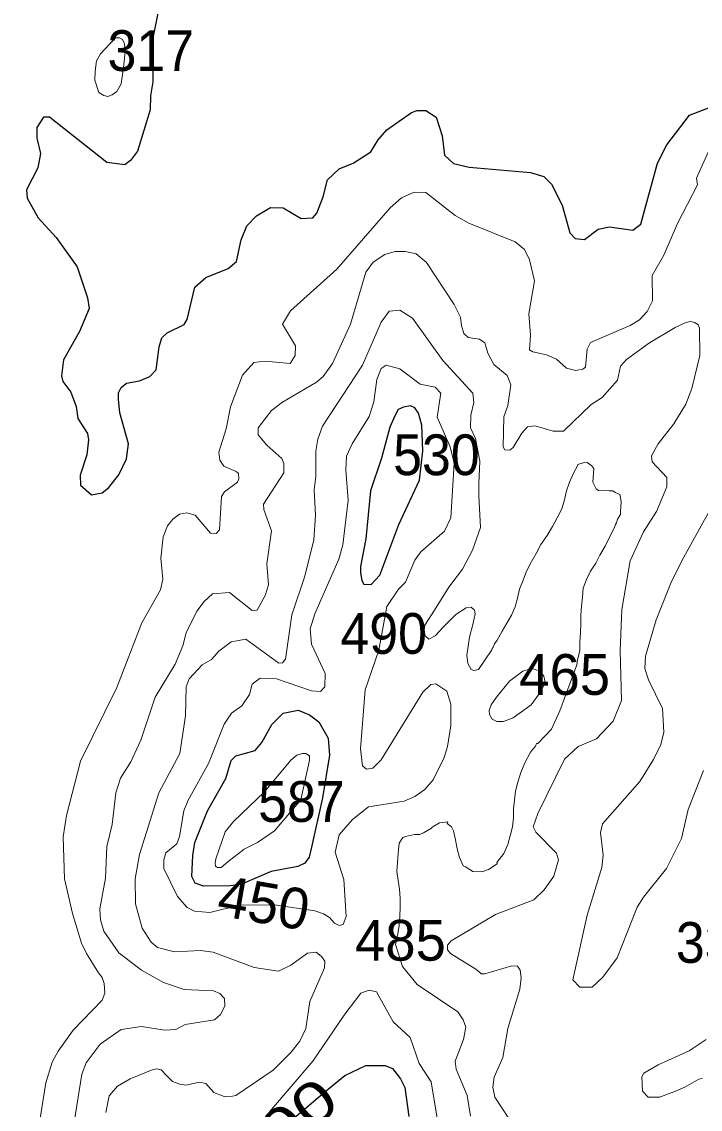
# Model space of a CAD drawing. Extents: x 499.9 to 555.3, y 9281.5 to 9336.8.
# Drawn here: x 529.847 to 532.51, y 9286.554 to 9290.821 of the extents above; entities that cross this region are included whole.
import ezdxf
from ezdxf.enums import TextEntityAlignment as Align

# ---------------------------------------------------------------- set-up
doc = ezdxf.new("R2010")
doc.units = 0
doc.header["$LTSCALE"] = 0.064
doc.layers.add('1', color=7, linetype='Continuous', lineweight=25)
doc.layers.add('2', color=7, linetype='Continuous', lineweight=13)
doc.layers.add('21', color=7, linetype='Continuous')
doc.layers.add('61', color=7, linetype='Continuous')

msp = doc.modelspace()

# ---------------------------------------------------------------- linework, layer by layer
at = {"layer": '1'}
for points in [[(530.4291, 9291.0863), (530.3602, 9290.7522), (530.3615, 9290.5855), (530.3522, 9290.5314), (530.3517, 9290.4757), (530.3021, 9290.3143), (530.2744, 9290.2766), (530.2523, 9290.2606), (530.1818, 9290.2697), (529.9566, 9290.4475), (529.9327, 9290.4477), (529.9064, 9290.4062), (529.9066, 9290.3642), (529.9205, 9290.3046), (529.9112, 9290.2481), (529.8667, 9290.1621), (529.8687, 9290.1288), (529.9123, 9290.0523), (529.9825, 9289.975), (530.065, 9289.8596), (530.1052, 9289.7381), (530.1126, 9289.6968), (530.0745, 9289.6067), (530.0107, 9289.4947), (530.0036, 9289.4325), (530.0088, 9289.4095), (530.0399, 9289.368), (530.0604, 9289.3122), (530.068, 9289.2653), (530.1056, 9289.2064), (530.11, 9289.1809), (530.1024, 9289.1225), (530.077, 9289.043), (530.0781, 9289.0029), (530.1207, 9288.9652), (530.1633, 9288.9724), (530.188, 9288.9932), (530.2289, 9289.0434), (530.2585, 9289.1061), (530.2658, 9289.1658), (530.2326, 9289.2869), (530.2265, 9289.3412), (530.2269, 9289.3659), (530.2375, 9289.3864), (530.2588, 9289.4031), (530.3099, 9289.4119), (530.3496, 9289.429), (530.3752, 9289.4557), (530.3865, 9289.5456), (530.3973, 9289.5813), (530.4175, 9289.6007), (530.4842, 9289.6337), (530.4964, 9289.6534), (530.5262, 9289.7798), (530.5695, 9289.8185), (530.6568, 9289.8539), (530.6902, 9289.8808), (530.7084, 9289.9663), (530.731, 9290.0211), (530.7691, 9290.0593), (530.823, 9290.0932), (530.873, 9290.0909), (530.9433, 9290.0501), (530.9889, 9290.0524), (531.0057, 9290.071), (531.0297, 9290.1351), (531.0475, 9290.2009)], [(531.2799, 9290.3968), (531.3761, 9290.4655), (531.3984, 9290.4731), (531.4334, 9290.4731), (531.4736, 9290.4476), (531.4964, 9290.3738), (531.5063, 9290.2983), (531.5411, 9290.265), (531.6023, 9290.2505), (531.8433, 9290.2296), (531.8963, 9290.2148), (531.9262, 9290.1846), (531.9681, 9290.1017), (531.9974, 9289.993), (532.0183, 9289.9707), (532.0554, 9289.9675), (532.1094, 9290.0073), (532.1535, 9290.0163), (532.2444, 9290.0037), (532.276, 9290.027), (532.3419, 9290.2672), (532.3778, 9290.3384), (532.4672, 9290.4555), (532.7498, 9290.5636)], [(531.0475, 9290.2009), (531.0922, 9290.2438), (531.1477, 9290.2664), (531.217, 9290.3106), (531.2454, 9290.3577), (531.2799, 9290.3968)], [(530.8626, 9286.475), (531.0372, 9286.6231), (531.1155, 9286.6874), (531.1972, 9286.7265), (531.2731, 9286.7256), (531.302, 9286.7138), (531.3334, 9286.6732), (531.3499, 9286.6399), (531.366, 9286.5254)]]:
    msp.add_lwpolyline(points, dxfattribs=at)
for points in [[(531.327, 9288.8483), (531.408, 9289.0229), (531.4211, 9289.138), (531.4167, 9289.2387), (531.4035, 9289.286), (531.3893, 9289.3066), (531.3723, 9289.3141), (531.3456, 9289.3087), (531.3245, 9289.2997), (531.3131, 9289.2777), (531.2921, 9289.2306), (531.2592, 9289.1093), (531.2156, 9288.9807), (531.1971, 9288.7926), (531.1765, 9288.6844), (531.1767, 9288.659), (531.1822, 9288.6286), (531.1897, 9288.6149), (531.2183, 9288.6135), (531.2527, 9288.6495)], [(531.0279, 9287.7768), (530.9844, 9287.5825), (530.9755, 9287.5439), (530.958, 9287.5205), (530.9309, 9287.5065), (530.8261, 9287.4879), (530.7071, 9287.4357), (530.6657, 9287.4307), (530.56, 9287.4292), (530.5278, 9287.4415), (530.515, 9287.4679), (530.5192, 9287.5501), (530.5261, 9287.6009), (530.5761, 9287.7255), (530.6476, 9287.8528), (530.6685, 9287.9225), (530.6879, 9287.9416), (530.7631, 9287.9626), (530.7896, 9287.9937), (530.8285, 9288.0642), (530.8735, 9288.1091), (530.9321, 9288.1206), (530.977, 9288.1023), (531.0129, 9288.0739), (531.0502, 9288.0102), (531.0552, 9287.9439)]]:
    msp.add_lwpolyline(points, close=True, dxfattribs=at)
at = {"layer": '2'}
for points in [[(530.2157, 9290.7579), (530.1914, 9290.7336), (530.156, 9290.6961), (530.1408, 9290.6678), (530.1358, 9290.6273), (530.1348, 9290.5919), (530.1499, 9290.5443), (530.1692, 9290.5322), (530.1854, 9290.5282), (530.2026, 9290.5342), (530.2208, 9290.5474), (530.237, 9290.5777), (530.2471, 9290.6415), (530.2532, 9290.7022), (530.2501, 9290.7346), (530.243, 9290.7518), (530.2309, 9290.7579), (530.2248, 9290.7589)], [(531.5057, 9288.8221), (531.531, 9288.8748), (531.5444, 9289.0895), (531.5278, 9289.153), (531.4776, 9289.2693), (531.4912, 9289.3639), (531.4691, 9289.3875), (531.4106, 9289.3991), (531.3309, 9289.46), (531.2768, 9289.4736), (531.2573, 9289.4604), (531.2403, 9289.4173), (531.2288, 9289.3305), (531.2111, 9289.2726), (531.1435, 9289.1656), (531.121, 9289.1171), (531.1193, 9289.0617), (531.1286, 9288.9447), (531.1076, 9288.7688), (531.0918, 9288.7123), (530.9975, 9288.4982), (530.9796, 9288.439), (530.9841, 9288.3791), (531.0377, 9288.2648), (531.0361, 9288.2123), (531.0196, 9288.1932), (530.9839, 9288.1967), (530.847, 9288.2434), (530.7829, 9288.2462), (530.7513, 9288.2218), (530.7405, 9288.1823), (530.7104, 9288.1376), (530.6705, 9288.1081), (530.6411, 9288.0652), (530.5796, 9287.9109), (530.5001, 9287.7676), (530.4833, 9287.7259), (530.4663, 9287.6245), (530.4555, 9287.5954), (530.4128, 9287.5607), (530.4047, 9287.5329), (530.4047, 9287.4994), (530.4583, 9287.3896), (530.4967, 9287.3466), (530.5247, 9287.3316), (530.5853, 9287.3268), (530.7015, 9287.3557), (530.8393, 9287.3569), (530.9972, 9287.3332), (531.0312, 9287.321), (531.0553, 9287.3062), (531.0747, 9287.2849), (531.0933, 9287.2755), (531.109, 9287.2798), (531.1203, 9287.3103), (531.1113, 9287.4562), (531.0767, 9287.5633), (531.0922, 9287.6315), (531.1457, 9287.6911), (531.2082, 9287.7416), (531.3474, 9287.7632), (531.3897, 9287.782), (531.4294, 9287.8091), (531.4621, 9287.8473), (531.505, 9287.9347), (531.5185, 9287.9777), (531.5313, 9288.0604), (531.5311, 9288.144), (531.5156, 9288.1952), (531.4725, 9288.2242), (531.4519, 9288.2209), (531.4216, 9288.1908), (531.257, 9287.9253), (531.2254, 9287.8931), (531.2005, 9287.889), (531.185, 9287.9025), (531.1766, 9287.9689), (531.1955, 9288.1998), (531.2486, 9288.3556), (531.2793, 9288.5276), (531.3251, 9288.5957), (531.3529, 9288.6225), (531.3895, 9288.7091), (531.4137, 9288.7415)], [(531.7605, 9288.2335), (531.7095, 9288.1718), (531.6897, 9288.1413), (531.6813, 9288.1185), (531.6828, 9288.1033), (531.6935, 9288.085), (531.711, 9288.0759), (531.7377, 9288.0759), (531.7757, 9288.0903), (531.8465, 9288.1406), (531.8846, 9288.1939), (531.896, 9288.2175), (531.8998, 9288.235), (531.896, 9288.2532), (531.8815, 9288.2715), (531.8556, 9288.2829), (531.8381, 9288.2814), (531.8138, 9288.273)], [(530.772, 9287.6006), (530.8394, 9287.6473), (530.9425, 9287.7685), (530.9768, 9287.9237), (530.9762, 9287.9416), (530.9619, 9287.9506), (530.9495, 9287.95), (530.9267, 9287.9441), (530.9032, 9287.9239), (530.8005, 9287.7992), (530.6784, 9287.6829), (530.645, 9287.6435), (530.609, 9287.5375), (530.6062, 9287.5194), (530.6083, 9287.5077), (530.616, 9287.5034), (530.6294, 9287.5032), (530.6566, 9287.5247), (530.7206, 9287.5745)]]:
    msp.add_lwpolyline(points, close=True, dxfattribs=at)
for points in [[(531.8371, 9289.6751), (531.8431, 9289.5923), (531.8398, 9289.534), (531.8532, 9289.5259), (531.9069, 9289.515), (531.9452, 9289.4975), (531.9842, 9289.4626), (532.0208, 9289.4533), (532.0492, 9289.4585), (532.0596, 9289.4667), (532.0661, 9289.5365), (532.0795, 9289.5632), (532.2341, 9289.6294), (532.2713, 9289.6521), (532.3015, 9289.6839), (532.3221, 9289.726), (532.3209, 9289.8262), (532.3661, 9289.9052), (532.4207, 9290.0301), (532.4987, 9290.1822), (532.4947, 9290.2073), (532.54, 9290.3098)], [(529.8475, 9286.0678), (529.9415, 9286.6575), (529.9666, 9286.7388), (529.9902, 9286.7824), (530.0486, 9286.8642), (530.1255, 9286.943), (530.1631, 9286.9818), (530.1739, 9287.0094), (530.1705, 9287.0482), (530.1629, 9287.0718), (530.149, 9287.0895), (530.1011, 9287.1652), (530.0825, 9287.206), (530.0471, 9287.3228), (530.0157, 9287.459), (530.0101, 9287.623), (530.0226, 9287.7071), (530.078, 9287.9197), (530.2211, 9288.2095), (530.3192, 9288.4626), (530.3919, 9288.5928), (530.4013, 9288.6342), (530.3934, 9288.717), (530.402, 9288.8007), (530.419, 9288.8434), (530.4404, 9288.8694), (530.4659, 9288.8895), (530.4954, 9288.8947), (530.5275, 9288.8858), (530.5877, 9288.8152), (530.6097, 9288.8137), (530.6231, 9288.8281), (530.6306, 9288.959), (530.6433, 9288.9772), (530.6935, 9289.0151), (530.699, 9289.0284), (530.6974, 9289.0486), (530.6893, 9289.0567), (530.6399, 9289.078), (530.6246, 9289.1009), (530.6212, 9289.1324), (530.6494, 9289.2247), (530.6661, 9289.3099), (530.713, 9289.4349), (530.7587, 9289.4849), (530.8021, 9289.4894), (530.9004, 9289.4799), (530.9198, 9289.5115), (530.9216, 9289.5494), (530.8711, 9289.6348), (530.9017, 9289.6875), (531.0836, 9289.8504), (531.2927, 9290.0912), (531.3372, 9290.1309), (531.3869, 9290.153), (531.4326, 9290.1514), (531.5474, 9290.0616), (531.6017, 9290.0317)], [(531.6017, 9290.0317), (531.7828, 9289.9575), (531.8203, 9289.9277), (531.84, 9289.8876), (531.859, 9289.8048), (531.8371, 9289.6751)], [(531.0668, 9289.4811), (531.1372, 9289.6346), (531.197, 9289.8391), (531.2262, 9289.8781), (531.2721, 9289.9087), (531.3125, 9289.9194), (531.3524, 9289.9194), (531.3951, 9289.9108), (531.4354, 9289.8765), (531.544, 9289.7125), (531.5692, 9289.662), (531.573, 9289.6298), (531.5825, 9289.5988), (531.5985, 9289.5827), (531.6251, 9289.5787), (531.6438, 9289.5763), (531.6638, 9289.5619), (531.6766, 9289.5209), (531.7002, 9289.4771), (531.7516, 9289.4338), (531.7666, 9289.3966), (531.7542, 9289.3154), (531.7383, 9289.2714), (531.7369, 9289.1536), (531.7431, 9289.1416), (531.7619, 9289.1411), (531.7753, 9289.151), (531.8101, 9289.2077), (531.8324, 9289.2323), (531.8616, 9289.2353), (531.9331, 9289.2147), (531.9735, 9289.2153), (532.0814, 9289.3198), (532.1249, 9289.3465), (532.1854, 9289.415), (532.1969, 9289.4705), (532.2203, 9289.4966), (532.3098, 9289.562), (532.411, 9289.6214), (532.4524, 9289.6409), (532.472, 9289.6459), (532.4877, 9289.642), (532.5009, 9289.632), (532.5069, 9289.6192), (532.5084, 9289.5121), (532.4768, 9289.3821), (532.4528, 9289.321), (532.4063, 9289.244), (532.3447, 9289.1649), (532.3187, 9289.1179), (532.3205, 9289.0948), (532.3779, 9289.0335), (532.3782, 9288.997), (532.3374, 9288.8993), (532.287, 9288.8205), (532.2348, 9288.7059), (532.2013, 9288.5149), (532.195, 9288.3546), (532.2007, 9288.1585), (532.1683, 9288.0774), (532.1028, 9288.0081), (532.0312, 9287.9776), (531.977, 9287.9283), (531.8723, 9287.7142), (531.8539, 9287.6628), (531.8645, 9287.6412), (531.9455, 9287.5593), (531.9529, 9287.5334), (531.9357, 9287.4694), (531.8969, 9287.4155), (531.8569, 9287.3758), (531.7065, 9287.3187), (531.5326, 9287.2147), (531.5176, 9287.1981), (531.5176, 9287.1805), (531.5291, 9287.1656), (531.6286, 9287.1039), (531.643, 9287.0922), (531.6506, 9287.0863), (531.6645, 9287.0862), (531.7703, 9287.1171), (531.7923, 9287.1154), (531.8036, 9287.1007), (531.8073, 9287.0696), (531.8017, 9287.0256), (531.7544, 9286.8707), (531.7354, 9286.7572), (531.7004, 9286.6797), (531.6955, 9286.641), (531.704, 9286.6015), (531.7865, 9286.4767)], [(530.8335, 9286.7072), (530.9037, 9286.7771), (530.9388, 9286.8216), (530.9615, 9286.8708), (530.9775, 9286.9767), (531.0348, 9287.1094), (531.037, 9287.1354), (531.024, 9287.1542), (531.0021, 9287.1705), (530.9682, 9287.1669), (530.9027, 9287.1199), (530.8547, 9287.0961), (530.7592, 9287.1109), (530.5979, 9287.1708), (530.5485, 9287.177), (530.4467, 9287.1724), (530.3807, 9287.1885), (530.3547, 9287.2097), (530.3203, 9287.2647), (530.2937, 9287.3598), (530.293, 9287.4581), (530.3089, 9287.5535), (530.3852, 9287.7955), (530.4682, 9287.9498), (530.4904, 9288.0986), (530.4925, 9288.2123), (530.5049, 9288.2435), (530.5552, 9288.2985), (530.5921, 9288.3185), (530.6211, 9288.3523), (530.6688, 9288.3881), (530.7266, 9288.3989), (530.8559, 9288.3047), (530.8707, 9288.3059), (530.8817, 9288.3199), (530.9076, 9288.4942), (530.9583, 9288.6461), (530.9931, 9288.7887), (530.9997, 9288.8849), (530.9951, 9288.9844), (531.0014, 9289.0365), (531.0015, 9289.1371), (531.0094, 9289.1841), (531.0269, 9289.235), (531.1844, 9289.4739), (531.257, 9289.6426), (531.2893, 9289.6863), (531.3308, 9289.6899), (531.381, 9289.6588), (531.5001, 9289.4923), (531.617, 9289.3638), (531.6218, 9289.3273), (531.6096, 9289.2772), (531.6082, 9289.228), (531.6283, 9289.1856), (531.6445, 9289.0975), (531.6404, 9289.0099), (531.6404, 9288.9618), (531.648, 9288.8371), (531.6164, 9288.7484), (531.5773, 9288.6732), (531.5231, 9288.6026), (531.4675, 9288.5124), (531.4296, 9288.4544), (531.4269, 9288.4327), (531.4305, 9288.4115), (531.4444, 9288.3989), (531.469, 9288.4117), (531.5006, 9288.4463), (531.5502, 9288.4959), (531.5908, 9288.5214), (531.6104, 9288.5244), (531.6241, 9288.513), (531.6266, 9288.4978), (531.619, 9288.4622), (531.6044, 9288.4072), (531.5938, 9288.3365), (531.5983, 9288.3035), (531.6104, 9288.2794), (531.6209, 9288.2764), (531.6393, 9288.2805), (531.6916, 9288.3576), (531.6937, 9288.3629), (531.6969, 9288.3677), (531.7017, 9288.3804), (531.7128, 9288.3948), (531.7319, 9288.4298), (531.751, 9288.4616), (531.7685, 9288.4935), (531.7829, 9288.5253), (531.7924, 9288.5603), (531.8004, 9288.5953), (531.8147, 9288.6303), (531.8274, 9288.6653), (531.8465, 9288.7004)], [(530.7747, 9289.2284), (530.8279, 9289.2955), (530.8699, 9289.3293), (531.0035, 9289.4074), (531.0298, 9289.4293), (531.0668, 9289.4811)], [(530.0039, 9286.1921), (530.0831, 9286.6917), (530.1008, 9286.7362), (530.155, 9286.8096), (530.2375, 9286.8667), (530.3168, 9286.8794), (530.4077, 9286.8653), (530.4514, 9286.8669), (530.488, 9286.8875), (530.6042, 9286.905), (530.627, 9286.9265), (530.6445, 9286.9592), (530.6426, 9286.9894), (530.6252, 9287.0086), (530.5992, 9287.019), (530.4841, 9287.0237), (530.4039, 9287.0518), (530.3169, 9287.1002), (530.2279, 9287.1676), (530.1699, 9287.2535), (530.1562, 9287.2973), (530.1534, 9287.3412), (530.1767, 9287.4613), (530.1812, 9287.586), (530.2022, 9287.6714), (530.2168, 9287.7962), (530.2354, 9287.8538), (530.2755, 9287.9173), (530.315, 9288.0025), (530.3709, 9288.1712), (530.4498, 9288.3009), (530.4795, 9288.3733), (530.4921, 9288.4233), (530.5341, 9288.5091), (530.5633, 9288.5469), (530.5964, 9288.5761), (530.6623, 9288.5822), (530.7514, 9288.5109), (530.7712, 9288.5122), (530.8025, 9288.5705), (530.8151, 9288.6119), (530.8088, 9288.6939), (530.8276, 9288.8244), (530.7978, 9288.9072), (530.7962, 9288.9287), (530.8753, 9289.0517), (530.8756, 9289.0878), (530.8685, 9289.1082), (530.8093, 9289.1597), (530.7751, 9289.2002), (530.7747, 9289.2284)], [(531.9484, 9288.8754), (531.9659, 9288.9104), (531.977, 9288.9455), (531.985, 9288.9805), (531.9961, 9289.0155), (532.012, 9289.0505), (532.02, 9289.0648), (532.025, 9289.0738), (532.0295, 9289.0839), (532.0503, 9289.0903), (532.0662, 9289.0923), (532.0837, 9289.0791), (532.0852, 9289.0759), (532.0916, 9289.068), (532.0884, 9289.0155), (532.1012, 9288.9884), (532.1107, 9288.982), (532.1521, 9288.9804), (532.1665, 9288.9804), (532.176, 9288.9741), (532.1935, 9288.9661), (532.1967, 9288.955), (532.1998, 9288.9359), (532.1967, 9288.9009), (532.1967, 9288.8881), (532.1855, 9288.8691), (532.1824, 9288.8611), (532.1808, 9288.8547), (532.1776, 9288.8483), (532.1712, 9288.834), (532.1537, 9288.799), (532.1362, 9288.764), (532.1155, 9288.729), (532.0996, 9288.6972), (532.0789, 9288.6653), (532.063, 9288.6335), (532.0502, 9288.5985), (532.047, 9288.5635), (532.0439, 9288.5285), (532.0407, 9288.4935), (532.0407, 9288.4584), (532.0391, 9288.4234), (532.0375, 9288.3884), (532.0375, 9288.3534), (532.028, 9288.3184), (532.0248, 9288.2977), (531.9586, 9288.1173), (531.9255, 9288.0451), (531.8728, 9287.9895), (531.8672, 9287.9889), (531.8625, 9287.9794), (531.8433, 9287.9555), (531.8211, 9287.9141), (531.8051, 9287.8759), (531.794, 9287.8377), (531.7844, 9287.8027), (531.7813, 9287.7677), (531.7765, 9287.7327), (531.7765, 9287.6977), (531.7733, 9287.6627), (531.7638, 9287.6276), (531.7542, 9287.5926), (531.7383, 9287.5576), (531.7112, 9287.5226), (531.7128, 9287.5178), (531.6794, 9287.4955), (531.6524, 9287.486), (531.6174, 9287.4876), (531.5887, 9287.5051), (531.5791, 9287.5098), (531.5648, 9287.5417), (531.5553, 9287.5767), (531.5489, 9287.6117), (531.5409, 9287.6467), (531.533, 9287.6627), (531.5171, 9287.6753), (531.5187, 9287.6817), (531.4869, 9287.6786), (531.4582, 9287.661), (531.455, 9287.6579), (531.4232, 9287.6388), (531.4089, 9287.6324), (531.3882, 9287.6324), (531.3532, 9287.6244), (531.342, 9287.6212), (531.3277, 9287.5989), (531.3245, 9287.5576), (531.3213, 9287.5226), (531.3197, 9287.4876), (531.3245, 9287.4526), (531.3293, 9287.4176), (531.3324, 9287.3825), (531.3324, 9287.3475), (531.3309, 9287.3125), (531.3277, 9287.2743)], [(532.5664, 9288.9409), (532.4382, 9288.7091), (532.3943, 9288.6182), (532.3369, 9288.4751), (532.2941, 9288.3328), (532.2923, 9288.2833), (532.3059, 9288.2389), (532.362, 9288.1273), (532.367, 9288.0337), (532.3546, 9287.9859), (532.3265, 9287.9267), (532.2725, 9287.8402), (532.1265, 9287.6744), (532.1188, 9287.6403), (532.128, 9287.5519), (532.1232, 9287.5035), (532.0664, 9287.3164), (532.0093, 9287.062), (532.0367, 9287.0335), (532.0854, 9287.0339), (532.1271, 9287.0724), (532.183, 9287.1488), (532.2615, 9287.3467), (532.2869, 9287.3871), (532.3775, 9287.4996), (532.4359, 9287.6165), (532.4627, 9287.7302), (532.522, 9287.8831)], [(531.8465, 9288.7004), (531.8656, 9288.7354), (531.8847, 9288.7704), (531.9086, 9288.8054), (531.9293, 9288.8404), (531.9484, 9288.8754)], [(531.3277, 9287.2743), (531.3213, 9287.2361), (531.3133, 9287.2011), (531.3419, 9287.1145), (531.3991, 9287.0439), (531.5579, 9286.9368)], [(531.485, 9286.4718), (531.4534, 9286.6623), (531.407, 9286.7339), (531.3712, 9286.8365), (531.3046, 9286.897), (531.2392, 9287.0154), (531.2103, 9287.022), (531.1784, 9287.0095), (531.1148, 9286.9278), (530.9891, 9286.7433), (530.8196, 9286.5441)], [(531.5579, 9286.9368), (531.5797, 9286.9055), (531.5897, 9286.8767), (531.5805, 9286.8287), (531.5475, 9286.7429), (531.5515, 9286.7111), (531.5951, 9286.6082), (531.6078, 9286.5278)], [(532.5334, 9286.8281), (532.4656, 9286.7834), (532.3438, 9286.7286), (532.2887, 9286.6958), (532.2797, 9286.6811), (532.2832, 9286.626), (532.3051, 9286.6014), (532.3501, 9286.6014), (532.4093, 9286.6245), (532.4494, 9286.6409), (532.5037, 9286.6724), (532.5182, 9286.6753)], [(530.177, 9286.5421), (530.191, 9286.6076), (530.2238, 9286.6444), (530.2723, 9286.6732), (530.3588, 9286.7097), (530.3766, 9286.7126), (530.3939, 9286.7085), (530.4173, 9286.6854), (530.4384, 9286.6638), (530.4683, 9286.6523), (530.4909, 9286.6484), (530.5452, 9286.6606), (530.5691, 9286.6549)], [(530.5691, 9286.6549), (530.6015, 9286.6205), (530.6422, 9286.6048), (530.6748, 9286.6059), (530.6871, 9286.6081), (530.8335, 9286.7072)]]:
    msp.add_lwpolyline(points, dxfattribs=at)

# ---------------------------------------------------------------- texts
at = {"layer": '21', "width": 0.95}
for s, p in [('317', (530.1843, 9290.6283)), ('530', (531.3048, 9289.0423)), ('490', (531.098, 9288.3413)), ('587', (530.7752, 9287.6819)), ('332', (532.4139, 9287.1288))]:
    msp.add_text(s, height=0.16, dxfattribs=at).set_placement(p)
at = {"layer": '21'}
for s, p in [('465', (531.799, 9288.1804)), ('485', (531.1547, 9287.1374))]:
    msp.add_text(s, height=0.16, dxfattribs=at).set_placement(p)
at = {"layer": '61'}
msp.add_text('450', height=0.16, rotation=350.181, dxfattribs=at).set_placement((530.7838, 9287.2854), align=Align.CENTER)
at = {"layer": '61', "width": 1.3}
msp.add_text('500', height=0.16, rotation=38.682, dxfattribs=at).set_placement((530.9226, 9286.4206), align=Align.CENTER)

doc.saveas('drawing.dxf')
